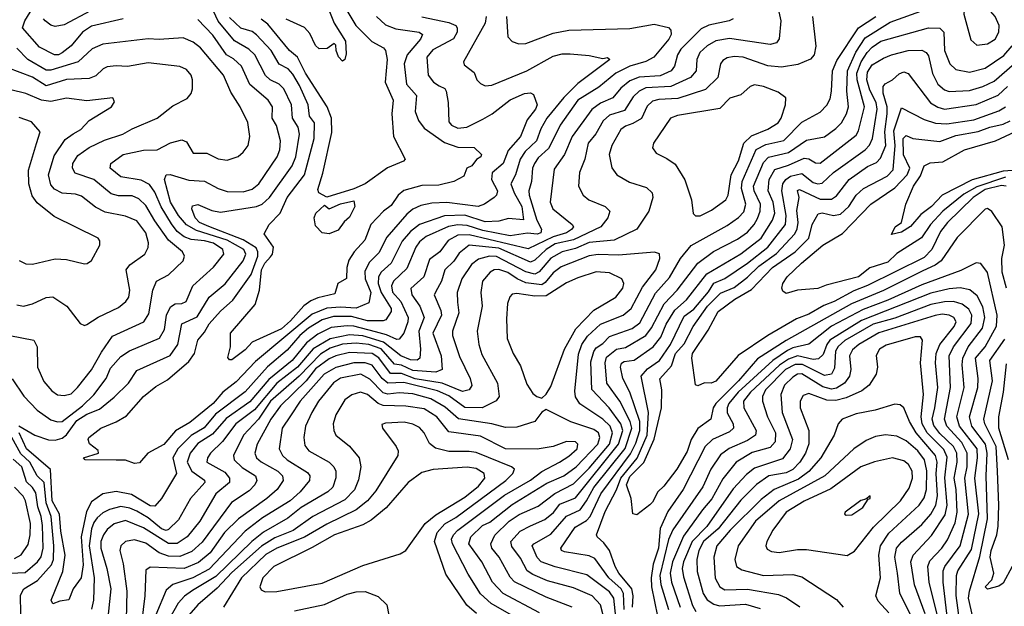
# Model space of a CAD drawing. Extents: x 1308313 to 1441400, y 959662 to 1036319.
# Tile 451 of 656: x 1372728 to 1377079, y 1027679 to 1030271. Entities that reach past the tile are written whole.
import ezdxf

# ---------------------------------------------------------------- set-up
doc = ezdxf.new("R2010")
doc.units = 0

msp = doc.modelspace()

# ---------------------------------------------------------------- linework, layer by layer
at = {"layer": '0CON10XD'}
for points in [[(1376069.6, 1030365), (1376092.3, 1030265), (1376084.7, 1030185.3), (1376072.2, 1030167.8), (1376045, 1030160.6), (1375865, 1030187.2), (1375805, 1030176.5), (1375765.9, 1030155), (1375733.8, 1030125), (1375720, 1030095), (1375717.3, 1030045), (1375692.9, 1030015), (1375605, 1029975.1), (1375495, 1029969.9), (1375466.2, 1029955), (1375439.8, 1029930.2), (1375400.4, 1029869.6), (1375335, 1029848.9), (1375306.9, 1029823.1), (1375273.6, 1029766.4), (1375240.5, 1029725), (1375225, 1029654.2), (1375202.6, 1029595), (1375197.3, 1029535), (1375217.5, 1029495), (1375242.9, 1029475), (1375314.7, 1029444.7), (1375335.6, 1029425), (1375327.7, 1029395), (1375296.2, 1029355), (1375175, 1029298.3), (1375095, 1029280.5), (1375054.9, 1029255.1), (1375005, 1029207.7), (1374985, 1029199.5), (1374845, 1029261.7), (1374715, 1029274.1), (1374670.7, 1029239.3), (1374646.9, 1029203.1), (1374607.4, 1029165), (1374592.4, 1029115), (1374575, 1029083.2), (1374559.2, 1029055), (1374589.3, 1028985), (1374591.9, 1028965), (1374553.2, 1028885), (1374591.3, 1028785), (1374595.7, 1028724.3), (1374566.7, 1028713.3), (1374465, 1028720.9), (1374415, 1028743.8), (1374385, 1028748.3), (1374325.7, 1028815.7), (1374270.4, 1028835), (1374215, 1028841), (1374155, 1028837.2), (1374100.5, 1028819.5), (1374057.6, 1028792.4), (1373963.3, 1028695), (1373836.8, 1028585), (1373783.9, 1028506.1), (1373717, 1028435), (1373672.1, 1028345), (1373676.4, 1028325), (1373711.2, 1028291.2), (1373769.4, 1028255), (1373775.8, 1028235), (1373767.6, 1028215), (1373741.9, 1028188.1), (1373663.3, 1028136.7), (1373535, 1027962), (1373488.7, 1027921.3), (1373435, 1027897.9), (1373385, 1027899.9), (1373345, 1027915.5), (1373285, 1027958), (1373235, 1027971.6), (1373195.7, 1027964.3), (1373175.4, 1027945), (1373170, 1027925), (1373185.8, 1027865.8), (1373200.7, 1027745), (1373196.5, 1027555)], [(1374128.6, 1030388.6), (1374213.3, 1030245), (1374284.8, 1030174.8), (1374335.8, 1030145.8), (1374344.6, 1030135), (1374352, 1030095), (1374342.9, 1029995), (1374378.9, 1029915), (1374372.1, 1029855), (1374380.5, 1029755), (1374431.5, 1029655), (1374423.8, 1029645), (1374353.6, 1029616.4), (1374254.1, 1029545.9), (1374205, 1029523.3), (1374085, 1029486.5), (1374049.4, 1029505), (1374045, 1029520), (1374068, 1029592), (1374107.3, 1029772.7), (1374105.7, 1029835), (1374087.4, 1029885), (1373991.1, 1030035), (1373955, 1030105.3), (1373920.5, 1030135), (1373825, 1030250.8), (1373795, 1030272.5)], [(1374075, 1030363.1), (1374117.6, 1030255), (1374167.7, 1030175), (1374170.7, 1030119.3), (1374165.5, 1030094.5), (1374155, 1030087.5), (1374136.4, 1030106.4), (1374125.9, 1030134.1), (1374125, 1030157.5), (1374117.5, 1030165), (1374086.4, 1030143.6), (1374051.7, 1030141.7), (1374035, 1030156.7), (1374009.7, 1030209.7), (1373986.4, 1030236.4), (1373905, 1030273.3)], [(1373185, 1030274.2), (1373045, 1030242.3), (1373005, 1030216.2), (1372955, 1030155.3), (1372915, 1030123.9), (1372899.4, 1030115), (1372881.9, 1030115), (1372815, 1030148.9), (1372740.6, 1030235), (1372750.5, 1030265), (1372798.2, 1030341.8)], [(1374505, 1030283.4), (1374625, 1030257.6), (1374654.7, 1030244.7), (1374661.8, 1030235), (1374662, 1030215), (1374645, 1030185.4), (1374553.3, 1030136.7), (1374527.5, 1030105), (1374532.8, 1030025), (1374556.1, 1029995), (1374581.9, 1029978.1), (1374606.4, 1029966.4), (1374612.5, 1029955), (1374621.4, 1029905), (1374625, 1029818.8), (1374635.7, 1029805), (1374665, 1029792), (1374704, 1029795), (1374775, 1029830.4), (1374815.9, 1029854.1), (1374895, 1029915.9), (1374958.8, 1029945), (1374985, 1029947.1), (1374999.4, 1029939.4), (1375015.6, 1029895), (1375007.1, 1029875), (1374971.3, 1029828.7), (1374941, 1029755), (1374887.4, 1029692.6), (1374864.3, 1029635), (1374815.5, 1029594.5), (1374813.7, 1029565), (1374839.8, 1029515), (1374835.4, 1029495), (1374825.5, 1029485), (1374782.2, 1029455), (1374754.5, 1029445.5), (1374615, 1029462.1), (1374549.7, 1029460.3), (1374501, 1029449), (1374465, 1029433.2), (1374438.4, 1029411.6), (1374350.2, 1029309.8), (1374315, 1029240), (1374271.7, 1029198.3), (1374252.7, 1029157.3), (1374255.2, 1029125), (1374279.2, 1029065), (1374270.6, 1029019.4), (1374215, 1028995.5), (1374145, 1029000.6), (1374085, 1028996), (1374021.2, 1028968.8), (1373769.4, 1028760.6), (1373685, 1028670), (1373625, 1028624.4), (1373582.6, 1028575), (1373479.8, 1028490.2), (1373416.8, 1028453.2), (1373365, 1028394), (1373294.3, 1028355.7), (1373257.9, 1028312.1), (1373235, 1028309.6), (1373195, 1028323.9), (1373155, 1028324.6), (1373017.5, 1028325), (1373010, 1028335), (1373076.7, 1028355), (1373075, 1028367.5), (1373036.4, 1028396.4), (1373030, 1028415), (1373033.3, 1028425), (1373086, 1028465), (1373155, 1028493.3), (1373199.7, 1028520.3), (1373275.3, 1028605), (1373330.1, 1028649.9), (1373380.6, 1028679.4), (1373475, 1028760.3), (1373500, 1028795), (1373515.2, 1028855), (1373545, 1028889.7), (1373565, 1028927.2), (1373615, 1028982.5), (1373669.3, 1029030.7), (1373751.3, 1029145), (1373779.8, 1029225), (1373781.1, 1029245), (1373772.8, 1029262.8), (1373715, 1029298.1), (1373563.1, 1029356.9), (1373522.9, 1029375), (1373503.3, 1029395), (1373489.3, 1029435), (1373491.4, 1029448.6), (1373515, 1029454.6), (1373577.4, 1029427.4), (1373615, 1029420.4), (1373775, 1029444.9), (1373800, 1029455), (1373831.3, 1029485), (1373932.8, 1029625), (1373947.7, 1029665), (1373964.8, 1029765), (1373958.5, 1029795), (1373933.3, 1029835), (1373929, 1029895), (1373894.9, 1029964.9), (1373875.1, 1029985.1), (1373835, 1030005.2), (1373813.7, 1030023.7), (1373766.7, 1030115), (1373740.1, 1030140.1), (1373676.6, 1030176.6), (1373604.5, 1030264.5), (1373575, 1030327.2)], [(1375375.4, 1027505), (1375353.1, 1027715), (1375335, 1027742.7), (1375235, 1027817.6), (1375095, 1027852.6), (1375033.1, 1027875), (1375014.6, 1027894.6), (1374993.3, 1027945), (1375000.4, 1027955), (1375075, 1027997.5), (1375145, 1028076.7), (1375205, 1028105.5), (1375233.2, 1028145), (1375265, 1028203.2), (1375403.7, 1028376.3), (1375432.6, 1028465), (1375425.6, 1028495), (1375380, 1028585), (1375323.1, 1028665), (1375315.8, 1028755), (1375321.1, 1028778.9), (1375364.9, 1028815.1), (1375405, 1028822.8), (1375494.5, 1028875.5), (1375520.5, 1028909.5), (1375576.5, 1029015), (1375633.6, 1029075), (1375724.7, 1029195.3), (1375794.4, 1029245.6), (1375899.8, 1029300.2), (1375945, 1029332.1), (1375974.5, 1029365), (1375988.2, 1029391.8), (1376000, 1029425), (1376002.1, 1029455), (1375974.3, 1029515), (1375971.1, 1029535), (1376015, 1029639.2), (1376036.9, 1029663.1), (1376126.3, 1029683.7), (1376205, 1029738.1), (1376285, 1029753.3), (1376335, 1029789.2), (1376359.4, 1029815), (1376382, 1029855), (1376391, 1029885), (1376383.6, 1029955), (1376386.6, 1030045), (1376423.1, 1030126.9), (1376465, 1030191), (1376575, 1030259.3), (1376784.2, 1030335)], [(1376957.8, 1030157.8), (1377005, 1030163.4), (1377038.5, 1030185), (1377055.8, 1030215), (1377056.8, 1030245), (1377039.7, 1030285), (1377017.9, 1030307.9), (1376985, 1030325.3), (1376935.4, 1030334.6), (1376903.4, 1030326.6), (1376900.5, 1030295), (1376931.2, 1030181.2), (1376957.8, 1030157.8)], [(1372724.3, 1028475.7), (1372795, 1028434.2), (1372854.8, 1028414.8), (1372885, 1028412.5), (1372915, 1028421), (1372935, 1028436.7), (1372980.6, 1028499.4), (1373025, 1028527.2), (1373081, 1028549), (1373145, 1028602.4), (1373208.7, 1028665), (1373245, 1028721.1), (1373393.3, 1028786.7), (1373427.3, 1028835), (1373444, 1028926), (1373511.7, 1028958.3), (1373565.8, 1029044.2), (1373636.1, 1029103.9), (1373715, 1029204.6), (1373726.6, 1029235), (1373717.9, 1029255), (1373645, 1029296.1), (1373509.7, 1029339.7), (1373464.8, 1029364.8), (1373429.3, 1029405), (1373394.9, 1029465), (1373367.6, 1029565), (1373374.7, 1029585.3), (1373392.9, 1029587.1), (1373475, 1029561.1), (1373545, 1029557.8), (1373604.9, 1029524.9), (1373645, 1029512.1), (1373715, 1029509.7), (1373755, 1029522.2), (1373785, 1029545.4), (1373865.8, 1029664.2), (1373878, 1029695), (1373881.2, 1029735), (1373862.5, 1029802.5), (1373843.8, 1029835), (1373845.8, 1029885), (1373825.5, 1029915.5), (1373744.9, 1029984.9), (1373708.1, 1030065), (1373672.4, 1030097.6), (1373641.5, 1030115), (1373582, 1030202), (1373515, 1030271.6)], [(1374790.2, 1030285), (1374785.2, 1030255), (1374689.4, 1030085), (1374691.8, 1030071.8), (1374737.1, 1030037.1), (1374748.5, 1030005), (1374765, 1029988.1), (1374785, 1029978.9), (1374815, 1029981.8), (1374968.9, 1030045), (1375085, 1030109.1), (1375125, 1030119.3), (1375160.8, 1030119.2), (1375245, 1030111.8), (1375305, 1030098.5), (1375325, 1030102.9), (1375336.5, 1030095), (1375195, 1029989.3), (1375132.9, 1029927.1), (1375058.3, 1029835), (1375031.6, 1029788.4), (1375011.3, 1029735), (1374961.7, 1029688.3), (1374939.2, 1029655), (1374919.4, 1029585), (1374899, 1029545), (1374913.2, 1029505), (1374947.8, 1029445), (1374953.8, 1029386.2), (1374888, 1029392), (1374845, 1029380), (1374785, 1029377.7), (1374695, 1029407), (1374605, 1029404.6), (1374494.5, 1029365.5), (1374455, 1029334.8), (1374418.5, 1029291.5), (1374370.2, 1029195), (1374325.4, 1029154.6), (1374313.7, 1029135), (1374312.6, 1029105), (1374324.8, 1029065.1), (1374370.2, 1028995), (1374369.5, 1028980.5), (1374345.4, 1028944.6), (1374335, 1028939.8), (1374265, 1028940.3), (1374195, 1028959.5), (1374115, 1028958.9), (1374065, 1028944.6), (1374005, 1028908.1), (1373965.4, 1028875), (1373910.3, 1028809.7), (1373822.7, 1028737.3), (1373725, 1028625.9), (1373592.9, 1028527.1), (1373543.2, 1028466.8), (1373485, 1028433.8), (1373426.2, 1028375), (1373405.4, 1028335), (1373421.3, 1028265), (1373355.2, 1028154.8), (1373325, 1028120.7), (1373305, 1028122.3), (1373222.2, 1028172.2), (1373155, 1028186), (1373095.2, 1028174.8), (1373045, 1028139.5), (1373022.7, 1028097.3), (1372999.3, 1027985), (1373008.1, 1027861.9), (1372999.2, 1027805), (1372964, 1027755), (1372945, 1027707.8), (1372905, 1027701.2), (1372875, 1027688.8), (1372867.5, 1027705), (1372917.9, 1027832.1), (1372928.5, 1027905), (1372909.8, 1028009.8), (1372904.5, 1028085), (1372870.7, 1028145), (1372863.7, 1028283.7), (1372758, 1028375), (1372724.9, 1028445)], [(1373040.5, 1030309.5), (1372925, 1030247.5), (1372885, 1030240.3), (1372865, 1030246.8), (1372841.2, 1030265), (1372833.3, 1030275)], [(1374878.9, 1030285), (1374885.5, 1030195.5), (1374905, 1030174.4), (1374933.9, 1030163.9), (1374965, 1030164.7), (1375085, 1030210.7), (1375155, 1030224.8), (1375425, 1030232.4), (1375531.5, 1030251.5), (1375595, 1030235.6), (1375605.7, 1030225), (1375606.8, 1030205), (1375596.4, 1030185), (1375530.4, 1030105), (1375495, 1030086.5), (1375425, 1030065.6), (1375362.3, 1030035), (1375287.4, 1029972.6), (1375195, 1029915.2), (1375117, 1029805), (1375082.8, 1029735), (1375065, 1029701.4), (1375019.7, 1029660.3), (1375002.5, 1029635), (1374994.4, 1029615), (1374990.4, 1029555), (1374978.4, 1029515), (1374979.7, 1029495), (1375013.8, 1029385), (1375033.9, 1029345), (1375031.1, 1029328.9), (1375015, 1029323.3), (1374972.6, 1029327.4), (1374895, 1029314.9), (1374775, 1029339.3), (1374705, 1029360.9), (1374665, 1029364.7), (1374622.7, 1029357.3), (1374525, 1029312.7), (1374495, 1029288.3), (1374478, 1029265), (1374439, 1029171), (1374379.6, 1029115), (1374370.5, 1029095), (1374375, 1029067.3), (1374413, 1029025), (1374444.1, 1028955), (1374444, 1028935), (1374425, 1028885.6), (1374405, 1028859.6), (1374395, 1028857.6), (1374348.6, 1028878.6), (1374301.1, 1028891.1), (1374205, 1028916.6), (1374175, 1028918.4), (1374105, 1028910), (1374045, 1028880.6), (1373995, 1028843), (1373931.8, 1028765), (1373828.8, 1028681.2), (1373745, 1028581.3), (1373641, 1028509), (1373580.3, 1028439.7), (1373515, 1028397.5), (1373481.3, 1028355), (1373467.4, 1028315), (1373488.7, 1028275), (1373545.2, 1028235.2), (1373546.2, 1028225), (1373482.5, 1028155), (1373429.6, 1028060.4), (1373385, 1028018.4), (1373375, 1028014.1), (1373355, 1028020.4), (1373295, 1028069.7), (1373245, 1028098.3), (1373215, 1028112.1), (1373175, 1028120), (1373125, 1028105.6), (1373095, 1028091.6), (1373070.8, 1028069.2), (1373055, 1028048.1), (1373045, 1028020.3), (1373035.1, 1027945), (1373057, 1027805), (1373054.1, 1027705), (1373044.6, 1027665.4)], [(1375880.6, 1030275), (1375863.8, 1030265), (1375773.1, 1030246.9), (1375739.7, 1030230.3), (1375649.5, 1030140.5), (1375635.2, 1030115), (1375622.1, 1030065), (1375607.5, 1030045), (1375558.2, 1030021.8), (1375465, 1030017), (1375425, 1029999.8), (1375385, 1029967.6), (1375350, 1029925), (1375295, 1029901.5), (1375256.2, 1029873.8), (1375169.2, 1029755), (1375135, 1029675.4), (1375090.3, 1029609.7), (1375072.3, 1029465), (1375083.5, 1029435), (1375169.1, 1029365), (1375175.4, 1029355), (1375167, 1029343), (1375145, 1029328.9), (1375085, 1029310.4), (1374975, 1029258.6), (1374715, 1029320.6), (1374665, 1029318.6), (1374620.9, 1029295), (1374584, 1029245), (1374538.7, 1029211.3), (1374513.4, 1029135), (1374456.7, 1029083.3), (1374460.5, 1029055), (1374496.2, 1029005), (1374515.1, 1028955), (1374492.6, 1028895), (1374500, 1028815), (1374495.9, 1028775), (1374485, 1028766.5), (1374455, 1028767.6), (1374412.1, 1028785), (1374335.4, 1028845.4), (1374245, 1028873.8), (1374185, 1028878.2), (1374100, 1028860), (1374025, 1028815.9), (1373955, 1028735.4), (1373865, 1028664.9), (1373765, 1028546.1), (1373682.6, 1028485), (1373623.8, 1028406.2), (1373571.1, 1028355), (1373558.6, 1028335), (1373555.4, 1028315), (1373635, 1028271.9), (1373655.3, 1028245), (1373655.3, 1028225), (1373594.8, 1028175), (1373523.8, 1028055), (1373468.4, 1027985), (1373423.4, 1027956.6), (1373385, 1027955.4), (1373275, 1028025.1), (1373195, 1028057.3), (1373145, 1028042.6), (1373115, 1028018.4), (1373097.6, 1027995), (1373085.9, 1027965), (1373086.5, 1027935), (1373113.5, 1027845), (1373130.2, 1027755), (1373115, 1027601.2)], [(1374304.3, 1030284.3), (1374345, 1030248.6), (1374389.8, 1030229.8), (1374493.3, 1030215), (1374507.5, 1030205), (1374499.5, 1030185), (1374440.2, 1030115), (1374427.4, 1030075), (1374436.7, 1029985), (1374481.6, 1029935), (1374476.4, 1029865), (1374491, 1029825), (1374515, 1029791), (1374605, 1029728.4), (1374665, 1029707.3), (1374736.1, 1029706.1), (1374769.4, 1029675), (1374766.5, 1029665), (1374747.2, 1029652.8), (1374726.1, 1029625), (1374704.6, 1029615), (1374691.2, 1029578.8), (1374646.2, 1029555), (1374580.9, 1029539.1), (1374505, 1029538), (1374425, 1029516.3), (1374400.9, 1029495), (1374370, 1029450), (1374336.1, 1029423.9), (1374280, 1029365), (1374253.1, 1029296.9), (1374205.7, 1029244.3), (1374182.1, 1029207.9), (1374174.1, 1029175.9), (1374172.7, 1029127.3), (1374133.6, 1029105), (1374121.2, 1029058.8), (1374045, 1029041.7), (1374015, 1029028.9), (1373984.3, 1029005.7), (1373925, 1028939.7), (1373885, 1028905.2), (1373755, 1028846.4), (1373725, 1028811.8), (1373665, 1028768.1), (1373655, 1028767.5), (1373647.3, 1028777.3), (1373659.1, 1028825), (1373660, 1028885), (1373768, 1029012), (1373787.9, 1029075), (1373797, 1029165), (1373810.9, 1029195), (1373837, 1029223), (1373844.8, 1029235), (1373849.4, 1029265), (1373807.8, 1029325), (1373830.3, 1029365), (1373878.9, 1029415), (1373910.4, 1029485), (1373986.5, 1029585), (1374029.8, 1029745), (1374030.4, 1029815), (1374008.9, 1029845), (1374002.8, 1029895), (1373965, 1029980), (1373935, 1030030), (1373915, 1030053.9), (1373874.4, 1030074.4), (1373839.1, 1030135), (1373775, 1030204.3), (1373755, 1030217.8), (1373705, 1030233.7), (1373655, 1030280.2)], [(1376232, 1030285), (1376246.4, 1030153.6), (1376238.9, 1030115), (1376223.3, 1030096.7), (1376167.2, 1030072.8), (1376095, 1030060.3), (1376035, 1030066.1), (1375925, 1030105.2), (1375885, 1030107.4), (1375855, 1030101.8), (1375835, 1030090), (1375824.7, 1030075.3), (1375813.3, 1030015), (1375758.3, 1029961.7), (1375637.3, 1029922.7), (1375551.9, 1029918.1), (1375525, 1029910.5), (1375501.2, 1029888.8), (1375475.5, 1029834.5), (1375438, 1029812), (1375405, 1029800.5), (1375384.7, 1029785), (1375344.7, 1029715), (1375332.7, 1029675), (1375345.3, 1029615.3), (1375367.1, 1029585), (1375423.2, 1029553.2), (1375498.7, 1029528.7), (1375522.5, 1029505), (1375525.4, 1029484.6), (1375508.8, 1029425), (1375455, 1029345.5), (1375355, 1029296.7), (1375245, 1029285.6), (1375185, 1029259.9), (1375125, 1029244.9), (1375075, 1029216.4), (1375023.6, 1029156.4), (1375005, 1029146.5), (1374965, 1029155.9), (1374835, 1029224.7), (1374803.8, 1029226.2), (1374755, 1029212.1), (1374725, 1029189.5), (1374681.9, 1029125), (1374661.1, 1029065), (1374662.2, 1029022.2)], [(1375315, 1027606), (1375295.2, 1027685), (1375258.2, 1027725), (1375175, 1027760.2), (1375061.2, 1027791.2), (1374995, 1027818.8), (1374970.9, 1027835), (1374941, 1027891), (1374902.9, 1027942.9), (1374899.2, 1027965), (1374940.1, 1028009.9), (1374985, 1028034.4), (1375048.5, 1028061.5), (1375086.5, 1028093.5), (1375115, 1028130), (1375185, 1028158.1), (1375374.9, 1028395), (1375393.3, 1028455), (1375385.3, 1028485), (1375333.4, 1028555), (1375257, 1028637), (1375251.9, 1028758.1), (1375265.2, 1028805), (1375275, 1028820), (1375305, 1028840), (1375335, 1028871.3), (1375435, 1028906.5), (1375468.8, 1028931.2), (1375537.7, 1029062.3), (1375599.2, 1029130.8), (1375648, 1029215), (1375695, 1029273.1), (1375855, 1029361), (1375905, 1029396.4), (1375928.7, 1029421.3), (1375937.1, 1029455), (1375918.6, 1029525), (1375920.3, 1029555), (1375983.2, 1029696.8), (1376025, 1029719.1), (1376105, 1029736.8), (1376185, 1029818.4), (1376265, 1029862.5), (1376295, 1029893.5), (1376309.1, 1029920.9), (1376315.9, 1029954.1), (1376319.5, 1030045), (1376339.7, 1030090.3), (1376434.9, 1030235.1), (1376512.3, 1030285)], [(1375399.6, 1027665), (1375397.1, 1027735), (1375385.4, 1027755.3), (1375331.1, 1027805), (1375269.7, 1027889.7), (1375245, 1027900.9), (1375135, 1027919.8), (1375122.1, 1027925), (1375119.1, 1027935), (1375182.5, 1028027.5), (1375232.4, 1028057.6), (1375249.5, 1028075), (1375295.9, 1028175), (1375427.8, 1028352.2), (1375450.3, 1028399.7), (1375469.2, 1028455), (1375468.5, 1028495), (1375424.8, 1028625), (1375393.7, 1028685), (1375383.7, 1028735), (1375387.7, 1028752.3), (1375399.1, 1028760.9), (1375443.3, 1028766.7), (1375527.7, 1028825), (1375562.1, 1028867.9), (1375584.5, 1028925), (1375623.2, 1028986.8), (1375675, 1029032.7), (1375765, 1029147.9), (1375915, 1029236.2), (1376005.5, 1029305), (1376054.8, 1029385), (1376064.9, 1029415), (1376058.4, 1029465), (1376035.1, 1029515.1), (1376040.2, 1029565), (1376065, 1029608.9), (1376125, 1029627.6), (1376195, 1029658.2), (1376215, 1029656.4), (1376245, 1029637.5), (1376265, 1029636.6), (1376425, 1029759.7), (1376435, 1029779.4), (1376461.8, 1029885), (1376428.4, 1030005), (1376427.7, 1030035), (1376446.8, 1030085), (1376474, 1030126), (1376495, 1030148.6), (1376534.1, 1030175), (1376745, 1030235.2), (1376795, 1030233.1), (1376811.6, 1030215), (1376814.5, 1030134.5), (1376838.1, 1030075), (1376865, 1030051.1), (1376925, 1030038.5), (1376995, 1030056), (1377078, 1030112), (1377114.8, 1030155)], [(1372694.1, 1028684.1), (1372746.9, 1028606.9), (1372805, 1028544.7), (1372865, 1028503.2), (1372895, 1028493.7), (1372915, 1028495.3), (1373005.2, 1028565), (1373055, 1028612.8), (1373110.2, 1028685), (1373129.8, 1028730.2), (1373175, 1028781.8), (1373212.5, 1028807.5), (1373346.2, 1028863.8), (1373367.9, 1028902.1), (1373377.1, 1028965), (1373395, 1029001.2), (1373414.3, 1029015.7), (1373445, 1029016.6), (1373463.5, 1029025), (1373493.2, 1029095), (1373585, 1029176.7), (1373629.7, 1029235), (1373626.3, 1029255), (1373585, 1029282.4), (1373545, 1029293.3), (1373485, 1029299.5), (1373455, 1029311.1), (1373424.1, 1029335), (1373398.1, 1029368.1), (1373353.3, 1029443.3), (1373325, 1029509.2), (1373302.2, 1029542.2), (1373265, 1029561.9), (1373175, 1029575.8), (1373127.3, 1029615), (1373130, 1029635), (1373185, 1029674.7), (1373275, 1029694.3), (1373336, 1029695), (1373395, 1029726.7), (1373445, 1029740), (1373465, 1029730.8), (1373495, 1029681.4), (1373555, 1029681.1), (1373605, 1029655.6), (1373645, 1029649.4), (1373693.4, 1029666.6), (1373715.6, 1029685), (1373737.1, 1029715), (1373745.4, 1029755), (1373735.7, 1029815.7), (1373702.3, 1029885), (1373660.5, 1029950.5), (1373627.9, 1030025), (1373526.8, 1030146.8), (1373495, 1030171.2), (1373451, 1030191), (1373345, 1030182.5), (1373295, 1030186.4), (1373095, 1030162.2), (1373047.7, 1030142.3), (1372986.3, 1030083.7), (1372865, 1030047.4), (1372845, 1030047.6), (1372763.6, 1030095), (1372714.6, 1030145)], [(1375436.5, 1027675), (1375439.1, 1027725), (1375432.7, 1027755), (1375376.4, 1027825), (1375359.6, 1027855), (1375334.4, 1027925), (1375309.7, 1027959.7), (1375280, 1027985), (1375277.2, 1027995), (1375315, 1028096.8), (1375365, 1028192.6), (1375384.5, 1028245), (1375456.2, 1028333.8), (1375500.8, 1028435), (1375507, 1028535), (1375475.2, 1028695), (1375502.6, 1028727.4), (1375556, 1028764), (1375603.7, 1028835), (1375665, 1028960.7), (1375707.8, 1028992.2), (1375771.9, 1029068.1), (1375795, 1029106.2), (1375845, 1029127.7), (1375944.7, 1029195.3), (1376034.5, 1029265), (1376111.8, 1029365), (1376116, 1029405), (1376096.7, 1029515), (1376100.7, 1029545), (1376113.3, 1029565), (1376135, 1029578.9), (1376185, 1029590.4), (1376235, 1029551.3), (1376255, 1029545.2), (1376275, 1029548.1), (1376324.7, 1029595), (1376464.9, 1029695.1), (1376483.5, 1029716.5), (1376496.6, 1029745), (1376517.4, 1029875), (1376513.7, 1029905), (1376485, 1029958.8), (1376471.6, 1030005), (1376475, 1030038.5), (1376495, 1030070.7), (1376545, 1030101.2), (1376580.8, 1030115), (1376655, 1030134.1), (1376715, 1030135.8), (1376734.4, 1030125), (1376745, 1030110.6), (1376762.1, 1030032.1), (1376785.2, 1029985.2), (1376815, 1029960), (1376835, 1029953.9), (1376925, 1029958.1), (1376985, 1029975.2), (1377035, 1029999.6), (1377125, 1030077.2)], [(1372685, 1028875.4), (1372790, 1028855), (1372804.4, 1028825), (1372807.1, 1028735), (1372835, 1028671.5), (1372870.1, 1028630.1), (1372895, 1028613.1), (1372925, 1028609.7), (1372955, 1028617.3), (1372984.1, 1028645), (1373045, 1028722.7), (1373089.1, 1028800.9), (1373138.2, 1028871.8), (1373276.2, 1028935), (1373298.6, 1028971.4), (1373315.8, 1029075), (1373331.8, 1029115), (1373385, 1029142.9), (1373450.8, 1029205), (1373456.2, 1029225), (1373447.9, 1029245), (1373385, 1029296.5), (1373325, 1029382), (1373285, 1029449.4), (1373255, 1029478.9), (1373225, 1029492.5), (1373165, 1029492.7), (1373131.7, 1029501.7), (1373055.4, 1029565), (1372972.4, 1029592.4), (1372961.3, 1029615), (1372962.5, 1029635), (1372985, 1029670.9), (1373035, 1029705.2), (1373102.3, 1029737.7), (1373184.4, 1029765), (1373225, 1029788.4), (1373335.2, 1029834.8), (1373405, 1029890), (1373467.6, 1029922.4), (1373485.4, 1029944.6), (1373491.5, 1029965), (1373491.8, 1030005), (1373485.4, 1030025), (1373465, 1030050), (1373435, 1030063.2), (1373295, 1030080), (1373205, 1030063.7), (1373155, 1030067.2), (1373115, 1030061.9), (1373096.9, 1030053.1), (1373065, 1030023.1), (1373035, 1030010.7), (1372935, 1030007), (1372845, 1029977.9), (1372785, 1030016), (1372675, 1030058.1)], [(1377088.8, 1029085), (1377070.5, 1029155), (1377069.2, 1029215), (1377079.8, 1029275), (1377070.6, 1029355), (1377025, 1029422.9), (1377005, 1029435.7), (1376995, 1029432.9), (1376871.5, 1029308.5), (1376800.2, 1029205), (1376774.5, 1029185.5), (1376718.7, 1029161.3), (1376545, 1029074.3), (1376404.6, 1029015.4), (1376115, 1028853.3), (1375988, 1028772), (1375905, 1028675.2), (1375803.8, 1028575), (1375792.2, 1028555), (1375782.7, 1028505), (1375725, 1028463.6), (1375696.2, 1028415), (1375677.1, 1028362.9), (1375631.6, 1028285), (1375575, 1028208.7), (1375548.5, 1028185), (1375525, 1028139.4), (1375512.6, 1028127.4), (1375455, 1028082), (1375437.3, 1028087.3), (1375429.7, 1028155), (1375410.3, 1028215), (1375425, 1028252.1), (1375485.7, 1028314.3), (1375532.3, 1028417.7), (1375564.8, 1028555), (1375565.6, 1028635), (1375556.9, 1028683.1), (1375608.9, 1028741.1), (1375626.7, 1028795), (1375665, 1028838), (1375704.5, 1028915.5), (1375767.3, 1029005), (1375825, 1029062.3), (1375885, 1029087.3), (1375945, 1029132.2), (1375995, 1029181.3), (1376073, 1029237), (1376153, 1029325), (1376164.2, 1029345.8), (1376167.7, 1029375), (1376161.9, 1029428.1), (1376173.5, 1029485), (1376165, 1029516.4), (1376175, 1029519.7), (1376265, 1029476.9), (1376315, 1029477.8), (1376338.1, 1029491.9), (1376394.1, 1029565), (1376475, 1029621.5), (1376515, 1029639.5), (1376531.8, 1029658.2), (1376556, 1029715), (1376551.2, 1029775), (1376562.1, 1029855), (1376562.2, 1029885), (1376544.5, 1029945.5), (1376543.6, 1029975), (1376552.5, 1029987.5), (1376585, 1030005.4), (1376615, 1030031.2), (1376635, 1030039.5), (1376655, 1030032.3), (1376753.3, 1029903.3), (1376785, 1029883.6), (1376815, 1029875.2), (1376955, 1029896.2), (1377052.6, 1029937.4), (1377093.5, 1029975)], [(1372715, 1029010.9), (1372745.3, 1029004.7), (1372784, 1029015), (1372845, 1029042.7), (1372875, 1029045.5), (1372936.9, 1029005), (1372995, 1028927.5), (1373015, 1028920), (1373025, 1028924), (1373075, 1028956.5), (1373165, 1028998.5), (1373197.1, 1029025), (1373209.7, 1029045), (1373215.3, 1029075), (1373197.8, 1029165), (1373215, 1029187.5), (1373281.1, 1029235), (1373295.3, 1029264.7), (1373296.5, 1029285), (1373285, 1029328.5), (1373245, 1029381.1), (1373195, 1029402.2), (1373105, 1029420.5), (1373062.3, 1029442.3), (1373001.5, 1029491.5), (1372975, 1029499.7), (1372915, 1029504.7), (1372882.3, 1029522.3), (1372865, 1029541.2), (1372854.8, 1029585), (1372880.5, 1029669.5), (1372929.2, 1029740.8), (1372964.2, 1029765.8), (1372997.5, 1029785), (1373034.8, 1029825.2), (1373133.8, 1029885), (1373147, 1029907), (1373140, 1029925), (1373025, 1029911.5), (1372935, 1029924.2), (1372865, 1029909.8), (1372825, 1029915.2), (1372755, 1029944.8), (1372615, 1029978.7)], [(1375715, 1029404), (1375735, 1029404.5), (1375785, 1029428.4), (1375849.1, 1029475), (1375858.4, 1029495), (1375872.6, 1029585), (1375905, 1029646.2), (1375927.8, 1029725), (1375962.8, 1029757.2), (1376035, 1029787.5), (1376080, 1029815), (1376093.3, 1029835), (1376112.7, 1029895), (1376114.3, 1029925), (1376079.8, 1029949.8), (1376014.6, 1029975.4), (1375975, 1029982.9), (1375956.9, 1029975), (1375915, 1029938), (1375865.8, 1029924.2), (1375822, 1029878), (1375635, 1029847.9), (1375603.5, 1029835), (1375528.9, 1029725), (1375524.4, 1029705), (1375540.2, 1029680.2), (1375587.9, 1029657.9), (1375625, 1029631.9), (1375667.7, 1029562.3), (1375697.5, 1029475), (1375704.4, 1029414.4), (1375715, 1029404)], [(1377087.9, 1029535), (1377067.3, 1029537.3), (1376995, 1029519.9), (1376941.4, 1029485), (1376828.8, 1029375), (1376797.9, 1029335), (1376759.2, 1029255), (1376725, 1029220), (1376475, 1029095.4), (1376415, 1029073.1), (1376327.2, 1029025), (1376282.1, 1029007.9), (1376215, 1028968.8), (1376161.5, 1028948.5), (1376034.2, 1028875.8), (1375903.8, 1028786.2), (1375805, 1028673.5), (1375784, 1028664), (1375755, 1028666.2), (1375725, 1028652.9), (1375715, 1028656.7), (1375699.1, 1028775), (1375701.3, 1028795), (1375770.9, 1028899.1), (1375815, 1028980.8), (1375888.8, 1029035), (1375962.2, 1029077.8), (1376055.5, 1029175), (1376155.1, 1029244.9), (1376215.2, 1029305), (1376230.2, 1029365), (1376256.8, 1029413.2), (1376275, 1029417.5), (1376325, 1029404.8), (1376355, 1029411.2), (1376393, 1029445), (1376425.1, 1029494.9), (1376456.9, 1029525), (1376561, 1029579), (1376587.6, 1029607.6), (1376597, 1029715), (1376591, 1029779), (1376625, 1029881.4), (1376725, 1029830.2), (1376775, 1029813.3), (1376825, 1029810.4), (1376945, 1029827.4), (1377055, 1029867.6), (1377085.1, 1029884.9)], [(1372725, 1029206.7), (1372755, 1029192.2), (1372785, 1029190), (1372884.5, 1029214.5), (1372935, 1029211.1), (1373015, 1029192.5), (1373026.8, 1029193.2), (1373045, 1029206), (1373081.4, 1029275), (1373082.7, 1029292.7), (1373074, 1029305), (1372880.6, 1029400.6), (1372805, 1029461.8), (1372782.6, 1029492.6), (1372769, 1029545), (1372767, 1029605), (1372802.9, 1029722.9), (1372817.8, 1029775), (1372779.7, 1029819.7), (1372725, 1029838.6)], [(1377085, 1029574.9), (1376957.4, 1029532.6), (1376901.1, 1029498.9), (1376807.8, 1029425), (1376753.4, 1029365), (1376713.4, 1029306.6), (1376605, 1029237.6), (1376565, 1029198.6), (1376485, 1029174.8), (1376435.4, 1029134.6), (1376292, 1029098), (1376255, 1029082.7), (1376165, 1029075.6), (1376115, 1029060), (1376100.9, 1029070.9), (1376095.6, 1029085), (1376100.9, 1029105), (1376120.4, 1029135), (1376183.3, 1029195), (1376277.5, 1029275), (1376364.4, 1029325.6), (1376488.8, 1029455), (1376595, 1029527.8), (1376649.5, 1029585), (1376661.2, 1029615), (1376633.5, 1029673.5), (1376632.7, 1029745), (1376645, 1029758.7), (1376675.7, 1029745.7), (1376795, 1029731.7), (1376865, 1029758.6), (1376963.9, 1029776.1), (1377015, 1029795.8), (1377075, 1029808.6), (1377105, 1029823)], [(1377157, 1029607), (1377075, 1029601.9), (1376937.1, 1029562.9), (1376805.2, 1029494.8), (1376758.3, 1029445), (1376710.2, 1029409.8), (1376665, 1029356.9), (1376625, 1029332.2), (1376581.2, 1029321.2), (1376596.5, 1029355), (1376625.5, 1029375), (1376644.5, 1029455), (1376678.4, 1029535), (1376708.8, 1029581.2), (1376724.8, 1029625.2), (1376751.9, 1029638.1), (1376808.1, 1029641.9), (1376903.5, 1029695), (1377040.4, 1029735), (1377173.2, 1029796.8)], [(1374095, 1029324), (1374065, 1029328.8), (1374035, 1029360), (1374029.2, 1029395), (1374037.1, 1029415), (1374075, 1029450.5), (1374095, 1029434.4), (1374145, 1029456.7), (1374205, 1029470), (1374209.7, 1029445), (1374185, 1029397.3), (1374162, 1029378), (1374135, 1029341.1), (1374095, 1029324)], [(1375168.9, 1027675), (1375055, 1027718.3), (1374915, 1027786.2), (1374895, 1027807.7), (1374847.6, 1027895), (1374814.8, 1027935), (1374809.6, 1027955), (1374827.3, 1027992.7), (1374890.7, 1028055), (1374935, 1028084.5), (1375019.4, 1028120.6), (1375092.3, 1028177.7), (1375175, 1028219.5), (1375245, 1028288.4), (1375335.3, 1028395), (1375347.2, 1028445), (1375337.7, 1028475), (1375305, 1028505.9), (1375203.1, 1028573.1), (1375183.9, 1028603.9), (1375180.9, 1028629.1), (1375197.8, 1028792.2), (1375212.8, 1028835), (1375237.9, 1028872.1), (1375295, 1028924.8), (1375395, 1028965.2), (1375431, 1028995), (1375481, 1029089), (1375538.9, 1029165), (1375557.2, 1029215), (1375555, 1029236), (1375533.3, 1029243.3), (1375375, 1029230), (1375285, 1029233.6), (1375245, 1029226.5), (1375120.8, 1029179.2), (1375085, 1029151.6), (1375050.6, 1029109.4), (1375035, 1029099.3), (1374965, 1029108.3), (1374927.1, 1029125), (1374885, 1029153.5), (1374845, 1029167.4), (1374825, 1029165.2), (1374806.8, 1029155), (1374773.7, 1029115), (1374765.3, 1029065), (1374771.2, 1029005), (1374750, 1028895), (1374757.6, 1028835), (1374770.5, 1028790.5), (1374839.2, 1028665), (1374847.1, 1028605), (1374833.9, 1028586.1), (1374772.5, 1028555), (1374695, 1028556.5), (1374625, 1028609.1), (1374575, 1028630.5), (1374425, 1028667.1), (1374355, 1028664.6), (1374329.7, 1028685), (1374285, 1028744), (1374255, 1028754.6), (1374205, 1028754.6), (1374125, 1028734.3), (1374073, 1028705), (1373967.8, 1028585), (1373925, 1028520), (1373887.5, 1028465), (1373874.7, 1028375), (1373889.7, 1028345), (1373909.4, 1028325), (1374000.1, 1028270.1), (1374010.3, 1028255), (1374009.1, 1028235), (1373968.1, 1028185), (1373923.7, 1028145), (1373801, 1028069), (1373725, 1028009.8), (1373565, 1027843.3), (1373492.9, 1027805), (1373405.4, 1027774.6), (1373375, 1027750.4), (1373329.5, 1027640.5)], [(1376955.7, 1027565), (1376921.6, 1027715), (1376925.3, 1027744.7), (1376971.4, 1027898.6), (1377004.7, 1028065), (1376998.9, 1028255), (1377004, 1028355), (1376996.8, 1028395), (1376936, 1028475), (1376925.2, 1028515), (1376962.3, 1028645), (1376963.5, 1028685), (1376952.4, 1028775), (1376994.7, 1028825.3), (1377045, 1028916.9), (1377048.3, 1028965), (1377005, 1029152.9), (1376975, 1029192.9), (1376955, 1029196), (1376887.3, 1029162.7), (1376715, 1029098.5), (1376565, 1029030.6), (1376455, 1028990.5), (1376315, 1028916), (1376215, 1028836.4), (1376145, 1028820), (1376121.5, 1028808.5), (1376055.7, 1028764.3), (1375902.6, 1028625), (1375862.2, 1028575), (1375854.5, 1028555), (1375855, 1028533.6), (1375881.5, 1028485), (1375882.6, 1028465), (1375865, 1028449.1), (1375790.4, 1028415), (1375757.6, 1028385), (1375660.6, 1028195), (1375593.1, 1028096.9), (1375557.8, 1028022.2), (1375551.5, 1027935), (1375528.1, 1027865), (1375518.2, 1027805), (1375519.8, 1027765), (1375546.4, 1027635)], [(1375035, 1028598.8), (1375055, 1028616.2), (1375075, 1028650), (1375135.7, 1028815), (1375186, 1028905), (1375265, 1028987.6), (1375363.1, 1029045), (1375394.1, 1029085), (1375398, 1029105), (1375389.5, 1029125), (1375335, 1029152.5), (1375275, 1029157), (1375195, 1029130.3), (1375145, 1029107.8), (1375055, 1029049.8), (1375005, 1029049.1), (1374925, 1029060.5), (1374905, 1029057.3), (1374894, 1029046), (1374884.1, 1029015.9), (1374879.3, 1028949.3), (1374882.6, 1028862.6), (1374908.5, 1028795), (1374940.7, 1028740.7), (1374969.4, 1028659.4), (1374995, 1028618.8), (1375013.3, 1028605), (1375035, 1028598.8)], [(1376884.6, 1027595.4), (1376866.8, 1027726.8), (1376868.3, 1027815), (1376874.1, 1027835.9), (1376935, 1027929.7), (1376966.6, 1028086.6), (1376948.8, 1028245), (1376960.7, 1028335), (1376960, 1028375), (1376881.9, 1028475), (1376870.1, 1028515), (1376902.4, 1028645), (1376893, 1028745), (1376896.8, 1028775), (1376920.3, 1028825), (1376982.6, 1028907.4), (1376994, 1028955), (1376985, 1029002.1), (1376960, 1029050), (1376926.6, 1029076.6), (1376884.5, 1029085.5), (1376835, 1029081.8), (1376755, 1029062.2), (1376448, 1028942), (1376308.4, 1028855), (1376294.9, 1028835.1), (1376279.2, 1028790.8), (1376257.8, 1028772.2), (1376235, 1028769.4), (1376165, 1028785.6), (1376125, 1028770.6), (1376085.7, 1028744.3), (1375957.1, 1028625), (1375926.3, 1028585), (1375928.9, 1028555), (1375982.3, 1028455), (1375980.3, 1028435), (1375945, 1028411.5), (1375863.7, 1028376.3), (1375825, 1028347.4), (1375781.7, 1028285), (1375746.7, 1028206.7), (1375613.9, 1028016.1), (1375596, 1027974), (1375556.7, 1027815), (1375560.7, 1027775), (1375595.1, 1027665)], [(1374662.2, 1029022.2), (1374669.3, 1028975), (1374641.2, 1028895), (1374640.2, 1028875), (1374671.8, 1028781.8), (1374718.6, 1028685), (1374725.9, 1028654.1), (1374714.8, 1028635.2), (1374685, 1028627.2), (1374594.6, 1028664.6), (1374475, 1028684.3), (1374415, 1028707.3), (1374366.9, 1028706.9), (1374315, 1028776), (1374285, 1028795.1), (1374185, 1028799.4), (1374125, 1028785.8), (1374095, 1028772.4), (1374035, 1028727.3), (1373993.9, 1028675), (1373880, 1028565), (1373837.8, 1028505), (1373776.7, 1028395), (1373767.1, 1028355), (1373774.2, 1028335), (1373795, 1028317), (1373869.4, 1028275), (1373890, 1028255), (1373892.4, 1028235), (1373865.3, 1028195), (1373820.8, 1028155), (1373695, 1028064.3), (1373633.4, 1028005), (1373569.6, 1027915), (1373517.8, 1027872.2), (1373455, 1027845.4), (1373305, 1027852.1), (1373285, 1027838.8), (1373281.5, 1027725), (1373260.9, 1027555)], [(1376828.7, 1027621.3), (1376808.5, 1027785), (1376809.2, 1027835), (1376817.3, 1027855), (1376883.8, 1027945), (1376920.7, 1028085), (1376904.4, 1028245), (1376915.8, 1028295), (1376915.6, 1028355), (1376891.6, 1028401.6), (1376826, 1028475), (1376814.9, 1028505), (1376842.2, 1028645), (1376836, 1028785), (1376854.7, 1028825.3), (1376932.3, 1028927.7), (1376936.1, 1028965), (1376922, 1028992), (1376893.1, 1029013.1), (1376855, 1029025.1), (1376815, 1029024.6), (1376755, 1029011.9), (1376595, 1028951.6), (1376500.5, 1028925), (1376375, 1028852.4), (1376345, 1028826.6), (1376333.8, 1028806.2), (1376329.4, 1028730.6), (1376315, 1028703.7), (1376285, 1028697.9), (1376187, 1028747), (1376155, 1028747.3), (1376113, 1028725), (1376023.7, 1028635), (1376010.6, 1028605), (1376010.7, 1028585), (1376033.2, 1028515), (1376067.9, 1028445), (1376066.1, 1028405), (1376045, 1028380.9), (1375965, 1028357.7), (1375894.3, 1028315), (1375835, 1028242.2), (1375786.7, 1028153.3), (1375745.2, 1028105), (1375662.2, 1027987.8), (1375612.3, 1027875), (1375602.9, 1027825), (1375608.2, 1027785), (1375647.1, 1027675)], [(1376786.5, 1027625), (1376747, 1027785), (1376740.9, 1027855), (1376750.9, 1027879.1), (1376802.7, 1027935), (1376827.8, 1027972.2), (1376862.1, 1028047.9), (1376871.3, 1028095), (1376866.8, 1028195), (1376858.2, 1028245), (1376871.4, 1028315), (1376869.7, 1028355), (1376855.3, 1028385.3), (1376795, 1028442.6), (1376767.6, 1028477.6), (1376760.5, 1028505), (1376772.9, 1028555), (1376785.2, 1028645), (1376774.9, 1028754.9), (1376778.2, 1028795), (1376795.2, 1028835), (1376858, 1028915), (1376866.4, 1028935), (1376855.9, 1028955), (1376835.6, 1028965.6), (1376805, 1028969), (1376773.7, 1028963.7), (1376525, 1028886.9), (1376436.2, 1028835), (1376408.6, 1028811.4), (1376394.8, 1028785.2), (1376401.2, 1028725), (1376395.2, 1028695), (1376373.6, 1028665), (1376338.1, 1028641.9), (1376315, 1028637.3), (1376277.8, 1028647.8), (1376185, 1028705.1), (1376165, 1028704.2), (1376145, 1028691.7), (1376108, 1028655), (1376092.2, 1028615), (1376098.3, 1028535), (1376144, 1028416), (1376133.3, 1028375), (1376099.3, 1028330.7), (1375975, 1028288.7), (1375939.8, 1028260.2), (1375881.8, 1028198.2), (1375765, 1028031.3), (1375700.6, 1027965), (1375661.9, 1027875), (1375655.5, 1027845), (1375661, 1027809), (1375701.9, 1027681.9), (1375716.8, 1027655)], [(1376730.1, 1027645), (1376683.2, 1027773.2), (1376666.7, 1027875), (1376677.3, 1027905), (1376758.3, 1027991.7), (1376817.4, 1028082.6), (1376826.7, 1028125), (1376816.2, 1028246.2), (1376827.4, 1028337.4), (1376811.7, 1028371.7), (1376737.8, 1028445), (1376716.7, 1028485), (1376712.3, 1028515), (1376722.3, 1028615), (1376708.3, 1028755), (1376718.5, 1028855), (1376708.6, 1028868.6), (1376685, 1028869.7), (1376557.3, 1028832.7), (1376528.2, 1028815), (1376513.1, 1028786.9), (1376519.6, 1028735), (1376513.8, 1028705), (1376482.5, 1028655), (1376449.9, 1028630.1), (1376380.6, 1028599.4), (1376335, 1028587.8), (1376295, 1028589.9), (1376215, 1028619.1), (1376190.2, 1028609.8), (1376177.3, 1028585), (1376177.1, 1028555), (1376215.2, 1028455), (1376216.2, 1028396.2), (1376201.3, 1028355), (1376175.5, 1028315), (1376145, 1028283), (1376115, 1028268.5), (1376038.2, 1028255), (1375983.9, 1028216.1), (1375915, 1028146.8), (1375815, 1028021.3), (1375749.7, 1027965), (1375729.1, 1027925), (1375720.9, 1027885), (1375722.7, 1027832.7), (1375748, 1027735), (1375766.5, 1027706.5), (1375795, 1027687.5), (1375821.2, 1027681.2), (1375935, 1027687.3), (1376000.7, 1027669.3)], [(1377114.6, 1027855), (1377075, 1027780.5), (1377055, 1027767.3), (1377005, 1027754.2), (1376994.7, 1027764.7), (1377025, 1027795.5), (1377033.1, 1027825), (1377017.1, 1027895), (1377021.8, 1027925), (1377046.9, 1027995), (1377052, 1028032), (1377055.8, 1028125.8), (1377048.7, 1028275), (1377043.4, 1028385), (1376993.2, 1028485), (1376989.4, 1028505), (1377026.9, 1028675), (1377015.8, 1028765), (1377081.3, 1028858.7)], [(1377097.4, 1028325), (1377054.7, 1028465), (1377055.5, 1028515), (1377076, 1028624), (1377089.4, 1028750.6)], [(1375025, 1027649.5), (1374864.7, 1027735), (1374817.6, 1027785), (1374770.9, 1027875), (1374713.6, 1027955), (1374721.6, 1027985), (1374773.2, 1028035), (1374805, 1028050.2), (1374905, 1028128.6), (1375057.6, 1028222.4), (1375133.2, 1028255), (1375187.1, 1028295), (1375283.5, 1028395), (1375292, 1028425), (1375285.6, 1028445), (1375265, 1028460.2), (1375164.2, 1028494.2), (1375055, 1028548), (1375035, 1028536.2), (1375005, 1028494.5), (1374925, 1028469.4), (1374875, 1028469.1), (1374814.5, 1028484.5), (1374666.5, 1028506.5), (1374608.6, 1028558.6), (1374545.1, 1028595.1), (1374465, 1028617), (1374405, 1028621.2), (1374355, 1028616.3), (1374335, 1028622.2), (1374275, 1028682.2), (1374235, 1028704.1), (1374145, 1028686.4), (1374114.4, 1028665.6), (1374048.6, 1028585), (1374019.3, 1028535), (1373991.6, 1028475), (1373983.6, 1028425), (1373988.8, 1028388.8), (1374005.6, 1028365.6), (1374095, 1028314.7), (1374116.8, 1028295), (1374125.2, 1028275), (1374125.8, 1028245.8), (1374112.1, 1028205), (1374090, 1028185), (1373971.9, 1028115), (1373912.4, 1028067.6), (1373805, 1028005.5), (1373753.8, 1027965), (1373595, 1027810.7), (1373491.5, 1027748.5), (1373456.4, 1027723.6), (1373428, 1027692), (1373384.8, 1027615)], [(1374932.3, 1027622.3), (1374811, 1027691), (1374763.8, 1027733.8), (1374709.8, 1027819.8), (1374640, 1027955), (1374636.8, 1027975), (1374645.7, 1027995), (1374664.8, 1028015), (1374870.1, 1028169.9), (1374985, 1028235.2), (1375035.3, 1028274.7), (1375113.1, 1028315), (1375155, 1028341.4), (1375192, 1028375), (1375194.6, 1028394.6), (1375184, 1028405), (1375143.9, 1028406.1), (1375085.6, 1028384.4), (1375015, 1028373.3), (1374875, 1028374.3), (1374765, 1028430.7), (1374625, 1028450), (1374571.4, 1028515), (1374515, 1028550.6), (1374435, 1028563.5), (1374335, 1028565.7), (1374312.1, 1028575), (1374265, 1028614.3), (1374234.8, 1028625.2), (1374196.4, 1028613.6), (1374165, 1028590.4), (1374125.4, 1028525), (1374113.9, 1028485), (1374116.2, 1028455), (1374125.6, 1028435), (1374186.2, 1028386.2), (1374228.5, 1028335), (1374235.9, 1028295), (1374225, 1028238), (1374207.5, 1028192.5), (1374165, 1028149.6), (1374024.1, 1028075), (1373935.8, 1028014.2), (1373855, 1027981), (1373796.1, 1027943.9), (1373665, 1027827.4), (1373601.2, 1027758.8), (1373514.8, 1027685), (1373475, 1027638.9)], [(1376667.8, 1027635), (1376617, 1027737), (1376607.2, 1027825), (1376595.5, 1027895), (1376602.5, 1027935), (1376625, 1027962.2), (1376715, 1028040.7), (1376754, 1028086), (1376776.5, 1028125), (1376784, 1028166), (1376777.8, 1028265), (1376782.7, 1028315), (1376775.4, 1028345), (1376689.2, 1028445), (1376659.8, 1028495), (1376635.3, 1028555.3), (1376619.2, 1028569.2), (1376595, 1028571.5), (1376508.8, 1028545), (1376425, 1028528.6), (1376362.9, 1028505), (1376344.7, 1028485.3), (1376328, 1028435), (1376269, 1028335), (1376215, 1028273.6), (1376170, 1028240), (1376061.6, 1028195), (1376005, 1028150.6), (1375868.5, 1028015), (1375809.6, 1027945), (1375795.6, 1027895), (1375802.2, 1027802.2), (1375822.9, 1027765), (1375845, 1027750.7), (1375945, 1027754.5), (1376081, 1027731), (1376116.2, 1027716.2), (1376175.9, 1027675.9)], [(1374746.3, 1027646.3), (1374703.4, 1027683.4), (1374610.9, 1027820.9), (1374561.2, 1027965), (1374572.4, 1028005), (1374606.9, 1028043.1), (1374655, 1028071.5), (1374875.7, 1028235), (1374907.3, 1028265), (1374914.4, 1028285), (1374901.9, 1028295), (1374745, 1028357.4), (1374715, 1028362.9), (1374625, 1028362.5), (1374565, 1028377.6), (1374538.4, 1028398.4), (1374515, 1028445.6), (1374495, 1028469.2), (1374465, 1028484), (1374427.5, 1028492.5), (1374345, 1028487.8), (1374328.8, 1028481.2), (1374332, 1028465), (1374392.2, 1028385), (1374400, 1028365), (1374399.5, 1028345), (1374301.9, 1028188.1), (1374265.6, 1028144.4), (1374215.4, 1028104.6), (1374085, 1028041.7), (1373985.9, 1027984.1), (1373865, 1027935.7), (1373815, 1027907.4), (1373707.8, 1027805), (1373629.2, 1027675)], [(1372733.3, 1027645), (1372731.8, 1027728.2), (1372745.5, 1027755), (1372807.1, 1027792.9), (1372868.7, 1027861.3), (1372878, 1027885), (1372878.4, 1027945), (1372866.3, 1028075), (1372844.9, 1028135), (1372835.4, 1028225.4), (1372804.8, 1028255), (1372772.5, 1028315), (1372732.5, 1028352.5), (1372693.9, 1028423.9)], [(1376569.5, 1027649.5), (1376521.3, 1027701.3), (1376511.5, 1027725), (1376531.7, 1027805), (1376525.2, 1027905), (1376532.6, 1027945), (1376568.7, 1028001.3), (1376703, 1028125), (1376725, 1028157.1), (1376735.1, 1028194.9), (1376737.2, 1028277.2), (1376726.1, 1028325), (1376696.7, 1028365), (1376645, 1028409.8), (1376605, 1028429.7), (1376555, 1028435.8), (1376510.6, 1028429.4), (1376469, 1028411), (1376415, 1028374), (1376285.7, 1028255), (1376084.8, 1028145), (1375979.8, 1028055), (1375902.6, 1027945), (1375888.1, 1027885), (1375895.5, 1027855), (1375919.6, 1027839.6), (1376015, 1027814), (1376145, 1027819.1), (1376185, 1027809.2), (1376338.2, 1027708.2), (1376367.1, 1027675)], [(1372653.5, 1027823.5), (1372752.6, 1027827.4), (1372807, 1027875), (1372822.4, 1027897.6), (1372832, 1027935), (1372829, 1028035), (1372823.2, 1028075), (1372808, 1028118), (1372799.6, 1028179.6), (1372785, 1028203.7), (1372758.6, 1028228.6), (1372736.8, 1028295), (1372699.2, 1028329.2)], [(1376385, 1027903.1), (1376417.7, 1027922.3), (1376501.6, 1028028.4), (1376620.6, 1028145), (1376659.6, 1028200.4), (1376673.8, 1028245), (1376672.3, 1028275), (1376656.5, 1028305), (1376635, 1028321.8), (1376585, 1028334.7), (1376505, 1028316.3), (1376445, 1028294.8), (1376312.4, 1028197.6), (1376195, 1028142.5), (1376115, 1028094.7), (1376056, 1028015), (1376029.2, 1027965), (1376025.5, 1027945.5), (1376031.5, 1027931.5), (1376050.5, 1027920.5), (1376085, 1027916.7), (1376165, 1027929.7), (1376205, 1027929.7), (1376385, 1027903.1)], [(1373812.4, 1027742.4), (1373865, 1027743.7), (1374065, 1027780.3), (1374245, 1027859.5), (1374409.7, 1027910.3), (1374435, 1027924.4), (1374520.2, 1028045), (1374567.4, 1028082.6), (1374695, 1028160.5), (1374755, 1028209.8), (1374783.7, 1028245), (1374780, 1028265), (1374745, 1028288), (1374705, 1028293.9), (1374555, 1028283.5), (1374505, 1028269.2), (1374444.8, 1028225.2), (1374347, 1028113), (1374281.4, 1028058.6), (1374245, 1028038.9), (1374118.9, 1027995), (1374021, 1027939), (1373850.4, 1027855), (1373802, 1027805), (1373789.6, 1027765), (1373795, 1027751.4), (1373812.4, 1027742.4)], [(1372705, 1027890), (1372735, 1027906.1), (1372765, 1027951.9), (1372774.8, 1027995), (1372775.2, 1028045), (1372753.3, 1028145), (1372743, 1028165), (1372705.3, 1028205.3)], [(1376380.5, 1028080.5), (1376405, 1028082.5), (1376453.8, 1028115), (1376478.3, 1028151.7), (1376486.2, 1028155), (1376486.4, 1028166.4), (1376467.5, 1028152.5), (1376445, 1028146), (1376376.7, 1028095), (1376372.5, 1028085), (1376380.5, 1028080.5)], [(1373941.9, 1027658.1), (1374075, 1027687.1), (1374175, 1027731.7), (1374215, 1027742.5), (1374254.1, 1027744.1), (1374312.2, 1027722.2), (1374350, 1027685), (1374358.7, 1027638.7)]]:
    msp.add_lwpolyline(points, dxfattribs=at)

doc.saveas('drawing.dxf')
